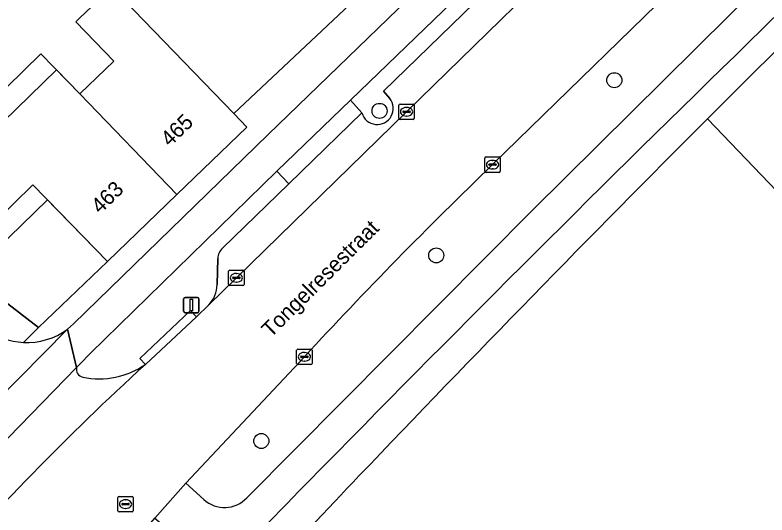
# Model space of a CAD drawing. Extents: x 162879 to 165540, y 384011 to 385181.
# Drawn here: x 163912.1 to 163961, y 384190.11 to 384222.61 of the extents above; entities that cross this region are included whole.
import ezdxf

# ---------------------------------------------------------------- set-up
doc = ezdxf.new("R2010")
doc.units = 0
for name, color, linetype in [('IMGEO_Boom', 7, 'Continuous'), ('IMGEO_Erf', 7, 'Continuous'), ('IMGEO_Fietspad_open', 7, 'Continuous'), ('IMGEO_Groenvoorziening', 7, 'Continuous'), ('IMGEO_Kolk', 7, 'Continuous'), ('IMGEO_Lichtmast', 7, 'Continuous'), ('IMGEO_Openbare_ruimte_label', 7, 'Continuous'), ('IMGEO_Pand', 7, 'Continuous'), ('IMGEO_Pand_nummerreeks', 7, 'Continuous'), ('IMGEO_Pand_vergunning_verleend', 7, 'Continuous'), ('IMGEO_Parkeervlak_open', 7, 'Continuous'), ('IMGEO_Rijbaan_lokaal_gesloten', 7, 'Continuous'), ('IMGEO_Rijbaan_lokaal_open', 7, 'Continuous'), ('IMGEO_Rioolput', 7, 'Continuous'), ('IMGEO_Verkeerseiland_open', 7, 'Continuous'), ('IMGEO_Voetpad_open', 7, 'Continuous')]:
    doc.layers.add(name, color=color, linetype=linetype)

msp = doc.modelspace()

# ---------------------------------------------------------------- linework, layer by layer
at = {"layer": 'IMGEO_Boom'}
for centre in [(163951.075, 384218.369), (163935.805, 384216.376), (163939.493, 384206.983), (163928.117, 384194.919)]:
    msp.add_circle(centre, 0.489, dxfattribs=at)
at = {"layer": 'IMGEO_Erf'}
for points in [[(163959.668, 384255.166), (163959.255, 384255.607), (163959.153, 384255.51), (163955.903, 384258.856), (163955.203, 384258.175), (163958.014, 384255.288), (163954.012, 384251.391), (163952.583, 384250), (163950.124, 384247.606), (163946.277, 384243.865), (163942.395, 384240.088), (163938.527, 384236.325), (163934.659, 384232.563), (163930.783, 384228.793), (163926.791, 384224.885), (163923.722, 384228.038), (163921.539, 384225.912), (163919.177, 384223.613), (163926.327, 384216.2), (163934.221, 384223.646)], [(163909.295, 384215.709), (163913.781, 384220.086), (163916.309, 384217.475), (163918.517, 384219.614), (163916.047, 384222.164), (163916.284, 384222.393), (163917.911, 384223.968), (163916.072, 384225.856), (163914.087, 384227.895), (163915.407, 384229.18), (163913.362, 384231.28), (163914.871, 384232.748), (163916.915, 384230.649), (163919.092, 384232.77), (163918.771, 384233.099), (163922.354, 384236.588), (163922.791, 384237.013), (163926.651, 384240.773), (163928.053, 384239.347), (163931.914, 384243.107)], [(163902.197, 384211.088), (163913.637, 384202.307), (163918.107, 384206.594), (163913.255, 384211.567), (163909.534, 384207.938)]]:
    msp.add_lwpolyline(points, dxfattribs=at)
at = {"layer": 'IMGEO_Fietspad_open'}
for points in [[(164056.261, 384318.565), (164052.162, 384314.789), (164006.668, 384270.584), (164000.239, 384263.885), (164000, 384263.648), (163990.948, 384254.661), (163986.238, 384250), (163945.765, 384209.948), (163927.179, 384191.226)], [(163960.692, 384221.686), (163966.751, 384227.692), (163989.256, 384250), (163992.452, 384253.182), (164000, 384260.664), (164001.789, 384262.437), (164008.279, 384269.229), (164053.426, 384313.105), (164057.135, 384316.464)], [(163961.028, 384250.126), (163960.922, 384250), (163951.369, 384238.631), (163944.957, 384230.931), (163942.205, 384228.034), (163928.566, 384214.851), (163915.906, 384202.536), (163915.503, 384202.185), (163916.103, 384199.695), (163916.318, 384199.915), (163916.999, 384200.636), (163929.129, 384212.458), (163933.909, 384217.064), (163943.571, 384226.393), (163944.435, 384227.236)], [(163924.376, 384191.119), (163923.216, 384192.178), (163921.193, 384189.909), (163922.279, 384188.983)]]:
    msp.add_lwpolyline(points, dxfattribs=at)
msp.add_lwpolyline([(163909.501, 384192.917), (163910.91, 384194.382), (163916.103, 384199.695), (163915.503, 384202.185), (163909.299, 384195.914), (163907.912, 384194.473), (163902.743, 384188.908), (163904.538, 384187.716)], close=True, dxfattribs=at)
for centre, radius, start, end in [((165117.582, 383031.516), 1659.789, 134.187645, 135.533949), ((164173.605, 383954.504), 339.574, 135.10564, 138.26564), ((163925.724, 384192.577), 1.986, 227.2563, 317.1159)]:
    msp.add_arc(centre, radius, start, end, dxfattribs=at)
at = {"layer": 'IMGEO_Groenvoorziening'}
msp.add_lwpolyline([(164160.958, 384209.557), (164249.738, 384228.363), (164257.439, 384229.994), (164258.307, 384234.301), (164257.821, 384235.374), (164247.659, 384233.092), (164206.397, 384224.477), (164195.144, 384222.287), (164168.08, 384216.522), (164150.94, 384212.716), (164150.871, 384211.974), (164045.253, 384190.792), (164000, 384181.465), (163991.655, 384179.863), (163957.137, 384215.862)], dxfattribs=at)
msp.add_lwpolyline([(164151.264, 384223.068), (164151.207, 384224.522), (164151.782, 384230.115), (164144.063, 384233.478), (164143.197, 384222.298), (164142.818, 384218.333), (164141.152, 384217.855), (164120.789, 384213.646), (164115.149, 384212.48), (164021.738, 384193.17), (164000, 384188.678), (163994.239, 384187.487), (163984.24, 384197.653), (163961.899, 384220.601), (163959.515, 384218.234), (163957.137, 384215.862), (163991.655, 384179.863), (163992.185, 384181.427), (164150.97, 384213.664)], close=True, dxfattribs=at)
for centre, radius, start, end in [((164919.533, 383253.507), 1361.005, 135.001233, 136.366012), ((164415.093, 383734.019), 664.333, 136.33909, 137.951859)]:
    msp.add_arc(centre, radius, start, end, dxfattribs=at)
at = {"layer": 'IMGEO_Kolk'}
for p, q in [((163937.141, 384216.819), (163937.993, 384216.819)), ((163937.066, 384215.893), (163937.066, 384216.745)), ((163937.325, 384216.313), (163937.325, 384216.325)), ((163937.763, 384216.276), (163937.365, 384216.276)), ((163937.368, 384216.362), (163937.766, 384216.362)), ((163937.554, 384216.599), (163937.579, 384216.599)), ((163937.809, 384216.325), (163937.809, 384216.313)), ((163938.067, 384216.745), (163938.067, 384215.893)), ((163937.993, 384215.819), (163937.141, 384215.819)), ((163937.577, 384216.039), (163937.552, 384216.039)), ((163942.73, 384213.381), (163943.582, 384213.381)), ((163942.655, 384212.455), (163942.655, 384213.307)), ((163942.914, 384212.875), (163942.914, 384212.887)), ((163942.957, 384212.924), (163943.355, 384212.924)), ((163943.143, 384213.161), (163943.168, 384213.161)), ((163943.398, 384212.887), (163943.398, 384212.875)), ((163943.656, 384213.307), (163943.656, 384212.455)), ((163943.582, 384212.381), (163942.73, 384212.381)), ((163943.352, 384212.838), (163942.954, 384212.838)), ((163943.166, 384212.601), (163943.141, 384212.601)), ((163926.068, 384206.025), (163926.92, 384206.025)), ((163925.993, 384205.099), (163925.993, 384205.951)), ((163926.252, 384205.519), (163926.252, 384205.531)), ((163926.295, 384205.568), (163926.693, 384205.568)), ((163926.481, 384205.805), (163926.506, 384205.805)), ((163926.736, 384205.531), (163926.736, 384205.519)), ((163926.994, 384205.951), (163926.994, 384205.099)), ((163926.92, 384205.025), (163926.068, 384205.025)), ((163926.69, 384205.482), (163926.292, 384205.482)), ((163926.504, 384205.245), (163926.479, 384205.245)), ((163930.416, 384199.964), (163930.416, 384200.816)), ((163930.491, 384200.89), (163931.343, 384200.89)), ((163930.904, 384200.67), (163930.929, 384200.67)), ((163931.417, 384200.816), (163931.417, 384199.964)), ((163930.675, 384200.384), (163930.675, 384200.396)), ((163931.113, 384200.347), (163930.715, 384200.347)), ((163930.718, 384200.433), (163931.116, 384200.433)), ((163931.159, 384200.396), (163931.159, 384200.384)), ((163931.343, 384199.89), (163930.491, 384199.89)), ((163930.927, 384200.11), (163930.902, 384200.11))]:
    msp.add_line(p, q, dxfattribs=at)
for points in [[(163937.141, 384216.819), (163937.993, 384216.819)], [(163937.066, 384215.893), (163937.066, 384216.745)], [(163938.067, 384216.745), (163938.067, 384215.893)], [(163937.993, 384215.819), (163937.141, 384215.819)], [(163942.73, 384213.381), (163943.582, 384213.381)], [(163942.655, 384212.455), (163942.655, 384213.307)], [(163943.656, 384213.307), (163943.656, 384212.455)], [(163943.582, 384212.381), (163942.73, 384212.381)], [(163926.068, 384206.025), (163926.92, 384206.025)], [(163925.993, 384205.099), (163925.993, 384205.951)], [(163926.994, 384205.951), (163926.994, 384205.099)], [(163926.92, 384205.025), (163926.068, 384205.025)], [(163930.416, 384199.964), (163930.416, 384200.816)], [(163930.491, 384200.89), (163931.343, 384200.89)], [(163931.417, 384200.816), (163931.417, 384199.964)], [(163931.343, 384199.89), (163930.491, 384199.89)]]:
    msp.add_lwpolyline(points, dxfattribs=at)
for centre, radius, start, end in [((163937.143, 384216.743), 0.0765, 91.552, 178.448), ((163937.143, 384216.743), 0.0765, 91.552, 178.448), ((163937.991, 384216.743), 0.0765, 1.552, 88.448), ((163937.991, 384216.743), 0.0765, 1.552, 88.448), ((163937.365, 384216.322), 0.0403, 85.8775, 175.7526), ((163937.362, 384216.312), 0.0366, 178.938, 274.7102), ((163937.766, 384216.319), 0.043, 264.8664, 352.4533), ((163937.77, 384216.324), 0.0386, 1.7309, 96.639), ((163937.143, 384215.895), 0.0765, 181.552, 268.448), ((163937.143, 384215.895), 0.0765, 181.552, 268.448), ((163937.991, 384215.895), 0.0765, 271.552, 358.448), ((163937.991, 384215.895), 0.0765, 271.552, 358.448), ((163942.732, 384213.305), 0.0765, 91.552, 178.448), ((163942.732, 384213.305), 0.0765, 91.552, 178.448), ((163943.58, 384213.305), 0.0765, 1.552, 88.448), ((163943.58, 384213.305), 0.0765, 1.552, 88.448), ((163942.954, 384212.884), 0.0403, 85.8775, 175.7526), ((163942.951, 384212.874), 0.0366, 178.938, 274.7102), ((163943.355, 384212.881), 0.043, 264.8664, 352.4533), ((163943.359, 384212.886), 0.0386, 1.7309, 96.639), ((163942.732, 384212.457), 0.0765, 181.552, 268.448), ((163942.732, 384212.457), 0.0765, 181.552, 268.448), ((163943.58, 384212.457), 0.0765, 271.552, 358.448), ((163943.58, 384212.457), 0.0765, 271.552, 358.448), ((163926.07, 384205.949), 0.0765, 91.552, 178.448), ((163926.07, 384205.949), 0.0765, 91.552, 178.448), ((163926.918, 384205.949), 0.0765, 1.552, 88.448), ((163926.918, 384205.949), 0.0765, 1.552, 88.448), ((163926.292, 384205.528), 0.0403, 85.8775, 175.7526), ((163926.289, 384205.518), 0.0366, 178.938, 274.7102), ((163926.693, 384205.525), 0.043, 264.8664, 352.4533), ((163926.697, 384205.53), 0.0386, 1.7309, 96.639), ((163926.07, 384205.101), 0.0765, 181.552, 268.448), ((163926.07, 384205.101), 0.0765, 181.552, 268.448), ((163926.918, 384205.101), 0.0765, 271.552, 358.448), ((163926.918, 384205.101), 0.0765, 271.552, 358.448), ((163930.493, 384200.814), 0.0765, 91.552, 178.448), ((163930.493, 384200.814), 0.0765, 91.552, 178.448), ((163931.341, 384200.814), 0.0765, 1.552, 88.448), ((163931.341, 384200.814), 0.0765, 1.552, 88.448), ((163930.715, 384200.393), 0.0403, 85.8775, 175.7526), ((163930.712, 384200.383), 0.0366, 178.938, 274.7102), ((163931.116, 384200.39), 0.043, 264.8664, 352.4533), ((163931.12, 384200.395), 0.0386, 1.7309, 96.639), ((163930.493, 384199.966), 0.0765, 181.552, 268.448), ((163930.493, 384199.966), 0.0765, 181.552, 268.448), ((163931.341, 384199.966), 0.0765, 271.552, 358.448), ((163931.341, 384199.966), 0.0765, 271.552, 358.448)]:
    msp.add_arc(centre, radius, start, end, dxfattribs=at)
for centre, major_axis, ratio, start_param, end_param in [((163937.553, 384216.319), (-0.387, 0.002), 0.722429, 4.712389, 7.853982), ((163937.578, 384216.319), (-0.39, 0.002), 0.717154, 1.570796, 4.712389), ((163943.142, 384212.881), (-0.387, 0.002), 0.722429, 4.712389, 7.853982), ((163943.167, 384212.881), (-0.39, 0.002), 0.717154, 1.570796, 4.712389), ((163926.48, 384205.525), (-0.387, 0.002), 0.722429, 4.712389, 7.853982), ((163926.505, 384205.525), (-0.39, 0.002), 0.717154, 1.570796, 4.712389), ((163930.903, 384200.39), (-0.387, 0.002), 0.722429, 4.712389, 7.853982), ((163930.928, 384200.39), (-0.39, 0.002), 0.717154, 1.570796, 4.712389)]:
    msp.add_ellipse(centre, major_axis=major_axis, ratio=ratio, start_param=start_param, end_param=end_param, dxfattribs=at)
at = {"layer": 'IMGEO_Lichtmast'}
for p, q in [((163923.066, 384203.355), (163923.066, 384204.155)), ((163923.066, 384204.155), (163923.066, 384203.355)), ((163923.166, 384204.255), (163923.956, 384204.255)), ((163923.956, 384204.255), (163923.166, 384204.255)), ((163924.056, 384204.155), (163924.056, 384203.355)), ((163924.056, 384203.355), (163924.056, 384204.155)), ((163923.956, 384203.255), (163923.166, 384203.255)), ((163923.166, 384203.255), (163923.956, 384203.255))]:
    msp.add_line(p, q, dxfattribs=at)
msp.add_lwpolyline([(163923.486, 384204.13), (163923.636, 384204.13), (163923.636, 384203.38), (163923.486, 384203.38), (163923.486, 384204.13)], dxfattribs=at)
for centre, start, end in [((163923.166, 384204.155), 90, 180), ((163923.166, 384204.155), 90, 180), ((163923.956, 384204.155), 0, 90), ((163923.956, 384204.155), 360, 90), ((163923.166, 384203.355), 180, 270), ((163923.166, 384203.355), 180, 270), ((163923.956, 384203.355), 270, 0), ((163923.956, 384203.355), 270, 0)]:
    msp.add_arc(centre, 0.1, start, end, dxfattribs=at)
at = {"layer": 'IMGEO_Pand'}
for points in [[(163919.177, 384223.613), (163921.539, 384225.912), (163916.915, 384230.649), (163915.407, 384229.18), (163914.087, 384227.895), (163916.072, 384225.856), (163917.911, 384223.968), (163916.284, 384222.393), (163916.047, 384222.164), (163918.517, 384219.614), (163916.309, 384217.475), (163922.628, 384210.949), (163927.168, 384215.323), (163926.327, 384216.2)], [(163916.309, 384217.475), (163913.781, 384220.086), (163909.295, 384215.709), (163909.825, 384215.165), (163906.064, 384211.495), (163909.534, 384207.938), (163913.255, 384211.567), (163918.107, 384206.594), (163922.628, 384210.949)]]:
    msp.add_lwpolyline(points, close=True, dxfattribs=at)
at = {"layer": 'IMGEO_Pand_vergunning_verleend'}
msp.add_lwpolyline([(163907.437, 384210.879), (163910.964, 384214.294), (163910.45, 384214.824), (163914.799, 384219.035), (163916.309, 384217.475), (163922.628, 384210.949), (163918.107, 384206.594), (163914.21, 384210.604), (163910.852, 384207.352)], close=True, dxfattribs=at)
at = {"layer": 'IMGEO_Parkeervlak_open'}
for points in [[(163924.695, 384203.763), (163926.495, 384205.524), (163937.568, 384216.318), (163950.724, 384229.155)], [(163947.173, 384228.449), (163936.065, 384217.652), (163936.474, 384217.187)], [(163934.657, 384216.248), (163929.914, 384211.643), (163925.601, 384207.45)], [(163925.281, 384206.787), (163925.24, 384205.09)]]:
    msp.add_lwpolyline(points, dxfattribs=at)
for centre, radius, start, end in [((163935.659, 384216.537), 1.043, 196.1119, 38.5467), ((163926.202, 384206.751), 0.922, 130.6941, 177.7769), ((163923.306, 384205.109), 1.935, 315.909, 359.435)]:
    msp.add_arc(centre, radius, start, end, dxfattribs=at)
at = {"layer": 'IMGEO_Rijbaan_lokaal_gesloten'}
for points in [[(163943.158, 384212.885), (163957.14, 384226.516), (163960.614, 384229.875), (163964.64, 384233.827), (163965.356, 384234.478), (163981.371, 384250), (164000, 384268.063), (164012.541, 384280.223), (164012.688, 384280.365), (164038.119, 384305.035), (164038.259, 384305.21), (164040.448, 384307.294), (164052.622, 384319.055), (164053.349, 384319.713)], [(163962.618, 384240.761), (163955.276, 384233.578), (163953.099, 384231.468), (163952.559, 384230.945), (163950.968, 384229.369), (163950.724, 384229.155), (163937.568, 384216.318), (163926.495, 384205.524), (163924.695, 384203.763), (163923.891, 384203), (163920.575, 384199.902)], [(163890.324, 384151.548), (163907.823, 384174.261), (163915.037, 384182.704), (163916.983, 384184.982), (163921.193, 384189.909), (163923.216, 384192.178), (163930.919, 384200.394)]]:
    msp.add_lwpolyline(points, dxfattribs=at)
for centre, radius, start, end in [((164150.321, 383997.66), 298.728, 133.90653, 137.26112), ((164047.992, 384060.964), 188.517, 132.52322, 138.73432)]:
    msp.add_arc(centre, radius, start, end, dxfattribs=at)
at = {"layer": 'IMGEO_Rijbaan_lokaal_open'}
for points in [[(163906.709, 384198.176), (163907.439, 384197.539), (163908.581, 384196.541), (163909.299, 384195.914), (163915.503, 384202.185)], [(163916.103, 384199.695), (163910.91, 384194.382)]]:
    msp.add_lwpolyline(points, dxfattribs=at)
for centre, radius, start, end in [((163912.878, 384205.735), 4.413, 231.6726, 267.005), ((163912.891, 384205.702), 4.381, 266.8053, 306.6006), ((164047.992, 384060.964), 188.517, 132.52322, 138.73432), ((163916.601, 384199.575), 0.512, 166.466, 259.4588), ((163917.589, 384204.153), 5.195, 257.9766, 305.0871)]:
    msp.add_arc(centre, radius, start, end, dxfattribs=at)
at = {"layer": 'IMGEO_Rioolput'}
for p, q in [((163918.789, 384190.389), (163918.789, 384191.241)), ((163918.864, 384191.315), (163919.716, 384191.315)), ((163919.091, 384190.858), (163919.489, 384190.858)), ((163919.277, 384191.095), (163919.302, 384191.095)), ((163919.79, 384191.241), (163919.79, 384190.389)), ((163919.048, 384190.809), (163919.048, 384190.821)), ((163919.486, 384190.772), (163919.088, 384190.772)), ((163919.3, 384190.535), (163919.275, 384190.535)), ((163919.532, 384190.821), (163919.532, 384190.809)), ((163919.716, 384190.315), (163918.864, 384190.315))]:
    msp.add_line(p, q, dxfattribs=at)
for points in [[(163918.789, 384190.389), (163918.789, 384191.241)], [(163918.864, 384191.315), (163919.716, 384191.315)], [(163919.79, 384191.241), (163919.79, 384190.389)], [(163919.716, 384190.315), (163918.864, 384190.315)]]:
    msp.add_lwpolyline(points, dxfattribs=at)
for centre, radius, start, end in [((163918.866, 384191.239), 0.0765, 91.552, 178.448), ((163918.866, 384191.239), 0.0765, 91.552, 178.448), ((163919.088, 384190.818), 0.0403, 85.8775, 175.7526), ((163919.493, 384190.82), 0.0386, 1.7309, 96.639), ((163919.714, 384191.239), 0.0765, 1.552, 88.448), ((163919.714, 384191.239), 0.0765, 1.552, 88.448), ((163918.866, 384190.391), 0.0765, 181.552, 268.448), ((163918.866, 384190.391), 0.0765, 181.552, 268.448), ((163919.085, 384190.808), 0.0366, 178.938, 274.7102), ((163919.489, 384190.815), 0.043, 264.8664, 352.4533), ((163919.714, 384190.391), 0.0765, 271.552, 358.448), ((163919.714, 384190.391), 0.0765, 271.552, 358.448)]:
    msp.add_arc(centre, radius, start, end, dxfattribs=at)
for centre, major_axis, ratio, start_param, end_param in [((163919.276, 384190.815), (-0.387, 0.002), 0.722429, 4.712389, 7.853982), ((163919.301, 384190.815), (-0.39, 0.002), 0.717154, 1.570796, 4.712389)]:
    msp.add_ellipse(centre, major_axis=major_axis, ratio=ratio, start_param=start_param, end_param=end_param, dxfattribs=at)
at = {"layer": 'IMGEO_Verkeerseiland_open'}
for points in [[(163927.179, 384191.226), (163945.765, 384209.948), (163986.238, 384250), (163990.948, 384254.661), (164000, 384263.648), (164000.239, 384263.885), (164006.668, 384270.584), (164052.162, 384314.789)], [(163965.356, 384234.478), (163964.64, 384233.827), (163964.989, 384233.469), (163957.489, 384226.158), (163957.14, 384226.516), (163943.158, 384212.885)], [(163936.474, 384217.187), (163936.065, 384217.652), (163947.173, 384228.449)], [(163944.435, 384227.236), (163943.571, 384226.393), (163933.909, 384217.064), (163934.657, 384216.248)], [(163925.601, 384207.45), (163929.914, 384211.643), (163929.129, 384212.458), (163916.999, 384200.636), (163916.318, 384199.915), (163916.103, 384199.695)], [(163925.24, 384205.09), (163925.281, 384206.787)], [(163920.575, 384199.902), (163920.219, 384200.275), (163923.517, 384203.392), (163923.891, 384203), (163924.695, 384203.763)], [(163930.919, 384200.394), (163923.216, 384192.178), (163924.376, 384191.119)]]:
    msp.add_lwpolyline(points, dxfattribs=at)
for centre, radius, start, end in [((163935.659, 384216.537), 1.043, 196.1119, 38.5467), ((164150.321, 383997.66), 298.728, 133.90653, 137.26112), ((163926.202, 384206.751), 0.922, 130.6941, 177.7769), ((163923.306, 384205.109), 1.935, 315.909, 359.435), ((163916.601, 384199.575), 0.512, 166.466, 259.4588), ((163917.589, 384204.153), 5.195, 257.9766, 305.0871), ((163925.724, 384192.577), 1.986, 227.2563, 317.1159)]:
    msp.add_arc(centre, radius, start, end, dxfattribs=at)
at = {"layer": 'IMGEO_Voetpad_open'}
for points in [[(164057.135, 384316.464), (164053.426, 384313.105), (164008.279, 384269.229), (164001.789, 384262.437), (164000, 384260.664), (163992.452, 384253.182), (163989.256, 384250), (163966.751, 384227.692), (163960.692, 384221.686)], [(163915.503, 384202.185), (163915.906, 384202.536), (163928.566, 384214.851), (163942.205, 384228.034), (163944.957, 384230.931), (163951.369, 384238.631)], [(163934.221, 384223.646), (163926.327, 384216.2), (163927.168, 384215.323), (163922.628, 384210.949), (163918.107, 384206.594), (163913.637, 384202.307), (163912.647, 384201.328)], [(163912.647, 384201.328), (163913.637, 384202.307), (163902.197, 384211.088), (163887.777, 384222.157)], [(163957.137, 384215.862), (163959.515, 384218.234), (163961.899, 384220.601)]]:
    msp.add_lwpolyline(points, dxfattribs=at)
for points in [[(163929.129, 384212.458), (163929.914, 384211.643), (163934.657, 384216.248), (163933.909, 384217.064)], [(163923.891, 384203), (163923.517, 384203.392), (163920.219, 384200.275), (163920.575, 384199.902)]]:
    msp.add_lwpolyline(points, close=True, dxfattribs=at)
for centre, radius, start, end in [((165117.582, 383031.516), 1659.789, 134.187645, 135.533949), ((164919.533, 383253.507), 1361.005, 135.001233, 136.366012), ((163912.878, 384205.735), 4.413, 231.6726, 267.005), ((163912.891, 384205.702), 4.381, 266.8053, 306.6006), ((164173.605, 383954.504), 339.574, 135.10564, 138.26564), ((164415.093, 383734.019), 664.333, 136.33909, 137.951859)]:
    msp.add_arc(centre, radius, start, end, dxfattribs=at)

# ---------------------------------------------------------------- texts
at = {"layer": 'IMGEO_Openbare_ruimte_label'}
msp.add_text('Tongelresestraat', height=1, rotation=44.8379, dxfattribs=at).set_placement((163928.734, 384201.59))
at = {"layer": 'IMGEO_Pand_nummerreeks'}
for s, p in [('465', (163922.162, 384214)), ('463', (163917.631, 384209.636))]:
    msp.add_text(s, height=1, rotation=43.9287, dxfattribs=at).set_placement(p)

doc.saveas('drawing.dxf')
